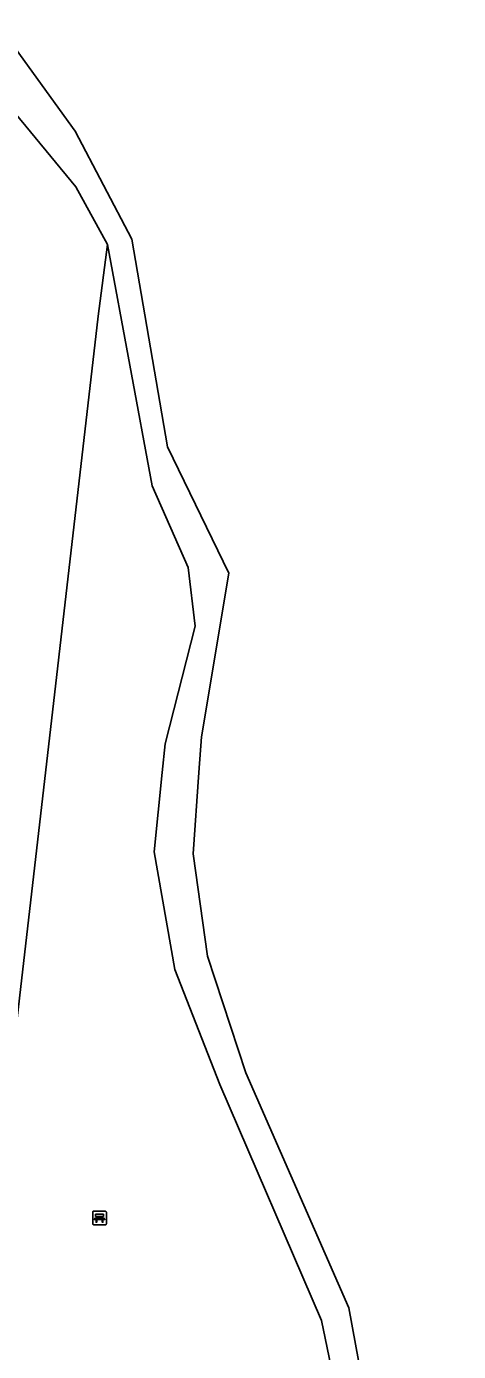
# Model space of a CAD drawing. Extents: x 162157 to 163165, y 378998 to 380775.
# Drawn here: x 162526.7 to 162558.4, y 380207.6 to 380304.6 of the extents above; entities that cross this region are included whole.
import ezdxf

# ---------------------------------------------------------------- set-up
doc = ezdxf.new("R2010")
doc.units = 0
for name, color, linetype in [('IMGEO_Bank', 7, 'Continuous'), ('IMGEO_Loofbos', 7, 'Continuous'), ('IMGEO_Rijbaan_lokaal_halfverhard', 7, 'Continuous')]:
    doc.layers.add(name, color=color, linetype=linetype)

msp = doc.modelspace()

# ---------------------------------------------------------------- linework, layer by layer
at = {"layer": 'IMGEO_Bank'}
for p, q in [((162531.584, 380216.973), (162531.584, 380217.814)), ((162531.584, 380217.814), (162531.584, 380216.973)), ((162531.659, 380217.898), (162532.5, 380217.898)), ((162532.5, 380217.898), (162531.659, 380217.898)), ((162532.584, 380217.823), (162532.584, 380216.982)), ((162532.584, 380216.982), (162532.584, 380217.823)), ((162532.509, 380216.898), (162531.668, 380216.898)), ((162531.668, 380216.898), (162532.509, 380216.898)), ((162532.281, 380217.296), (162531.888, 380217.296)), ((162531.893, 380217.404), (162531.893, 380217.51)), ((162531.937, 380217.51), (162531.937, 380217.404)), ((162532.225, 380217.516), (162531.943, 380217.516)), ((162531.943, 380217.398), (162532.225, 380217.398)), ((162532.231, 380217.404), (162532.231, 380217.51)), ((162532.275, 380217.51), (162532.275, 380217.404))]:
    msp.add_line(p, q, dxfattribs=at)
for points in [[(162531.831, 380217.296), (162531.689, 380217.296), (162531.801, 380217.398), (162531.887, 380217.398)], [(162531.887, 380217.516), (162531.801, 380217.516), (162531.801, 380217.677), (162532.364, 380217.677), (162532.364, 380217.516), (162532.281, 380217.516)], [(162531.881, 380217.289), (162531.881, 380217.082), (162531.838, 380217.082), (162531.838, 380217.289)], [(162532.281, 380217.398), (162532.364, 380217.398), (162532.476, 380217.296), (162532.337, 380217.296)], [(162532.331, 380217.289), (162532.331, 380217.082), (162532.287, 380217.082), (162532.287, 380217.289)]]:
    msp.add_lwpolyline(points, dxfattribs=at)
for centre, radius, start, end in [((162531.662, 380217.82), 0.0779, 92.4484, 184.28452), ((162531.662, 380217.82), 0.0779, 92.4484, 184.28452), ((162532.506, 380217.82), 0.0779, 2.4484, 94.28452), ((162532.506, 380217.82), 0.0779, 2.4484, 94.28452), ((162531.662, 380216.976), 0.0779, 182.4484, 274.28452), ((162531.662, 380216.976), 0.0779, 182.4484, 274.28452), ((162531.831, 380217.289), 0.00671, 2.89567, 87.10433), ((162531.888, 380217.289), 0.00671, 92.89567, 177.10433), ((162531.886, 380217.509), 0.00671, 2.89567, 87.10433), ((162531.886, 380217.405), 0.00671, 272.89567, 357.10433), ((162531.943, 380217.509), 0.00671, 92.89567, 177.10433), ((162531.943, 380217.405), 0.00671, 182.89567, 267.10433), ((162532.225, 380217.509), 0.00671, 2.89567, 87.10433), ((162532.225, 380217.405), 0.00671, 272.89567, 357.10433), ((162532.282, 380217.509), 0.00671, 92.89567, 177.10433), ((162532.282, 380217.405), 0.00671, 182.89567, 267.10433), ((162532.28, 380217.289), 0.00671, 2.89567, 87.10433), ((162532.337, 380217.289), 0.00671, 92.89567, 177.10433), ((162532.506, 380216.976), 0.0779, 272.4484, 4.28452), ((162532.506, 380216.976), 0.0779, 272.4484, 4.28452)]:
    msp.add_arc(centre, radius, start, end, dxfattribs=at)
at = {"layer": 'IMGEO_Loofbos'}
msp.add_lwpolyline([(162523.327, 380208.534), (162531.997, 380283.394), (162532.678, 380288.651)], dxfattribs=at)
at = {"layer": 'IMGEO_Rijbaan_lokaal_halfverhard'}
for points in [[(162515.929, 380330.238), (162523.408, 380306.424), (162530.306, 380296.937), (162534.446, 380289.044), (162537.066, 380273.833), (162541.552, 380264.597), (162539.553, 380252.626), (162539.366, 380250), (162538.941, 380244.049), (162540, 380236.551), (162542.796, 380228.018), (162550.331, 380210.829), (162556.236, 380178.649), (162558.368, 380174.087)], [(162532.678, 380288.651), (162530.36, 380292.859), (162524.041, 380300.512)], [(162532.678, 380288.651), (162535.945, 380270.973), (162538.571, 380265.013), (162539.086, 380260.71), (162536.885, 380252.112), (162536.671, 380250), (162536.08, 380244.185), (162537.61, 380235.594), (162540.895, 380227.178), (162548.34, 380209.903), (162555.339, 380176.121)]]:
    msp.add_lwpolyline(points, dxfattribs=at)

doc.saveas('drawing.dxf')
